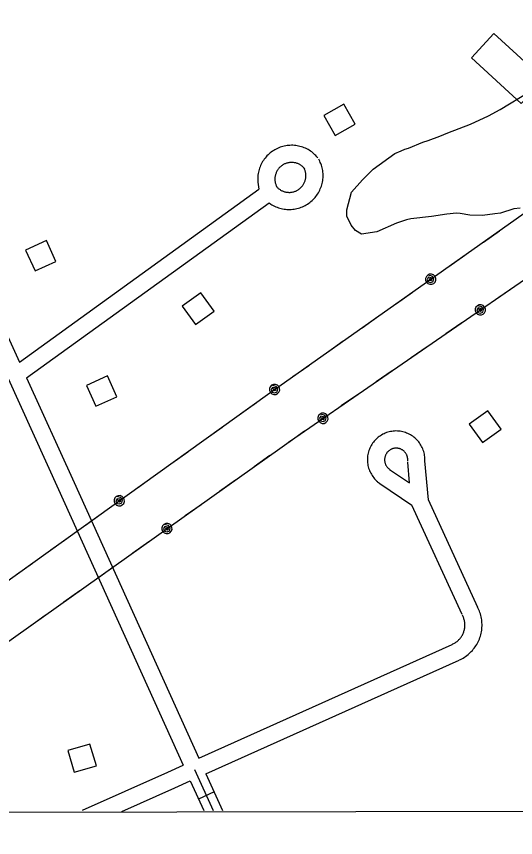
# Model space of a CAD drawing. Extents: x 3329297 to 3367176, y 649250 to 674653.
# Drawn here: x 3356584 to 3357456, y 654632 to 656069 of the extents above; entities that cross this region are included whole.
import ezdxf

# ---------------------------------------------------------------- set-up
doc = ezdxf.new("R2010")
doc.units = 0
for name, color, linetype in [('V-BLDG-OTLN', 7, 'Continuous'), ('V-GRID-FRAM', 7, 'Continuous'), ('V-ROAD-CNTR', 7, 'Continuous'), ('V-SITE-VEGE', 7, 'Continuous'), ('V-UTIL-LINE', 7, 'Continuous')]:
    doc.layers.add(name, color=color, linetype=linetype)

msp = doc.modelspace()

# ---------------------------------------------------------------- linework, layer by layer
at = {"layer": 'V-BLDG-OTLN'}
for points in [[(3357418.3, 656038.9), (3357505.2, 655958.6), (3357465.8, 655916), (3357379, 655996.4)], [(3357141, 655860.5), (3357175.7, 655880.3), (3357155.9, 655915.1), (3357121.2, 655895.3)], [(3356599.8, 655659.9), (3356616.4, 655623.5), (3356652.8, 655640.1), (3356636.2, 655676.5)], [(3356905.8, 655585.2), (3356873.3, 655561.8), (3356896.6, 655529.4), (3356929.1, 655552.7)], [(3356706.2, 655423), (3356722.8, 655386.6), (3356759.2, 655403.2), (3356742.7, 655439.6)], [(3357407.5, 655378.8), (3357375, 655355.4), (3357398.4, 655322.9), (3357430.9, 655346.3)], [(3356712.2, 654795.7), (3356673.8, 654784.6), (3356684.9, 654746.2), (3356723.4, 654757.3)]]:
    msp.add_lwpolyline(points, close=True, dxfattribs=at)
at = {"layer": 'V-GRID-FRAM'}
msp.add_lwpolyline([(3333403.5, 672816.3), (3364945.5, 672875.9), (3364987.9, 654691.7), (3333429.9, 654632), (3333403.5, 672816.3)], dxfattribs=at)
at = {"layer": 'V-ROAD-CNTR'}
msp.add_line((3356929.3, 654711.9), (3356902, 654699.4), dxfattribs=at)
for points in [[(3357110.4, 655821.4), (3357108.9, 655823.1), (3357107.2, 655825), (3357105.5, 655826.7), (3357103.6, 655828.4), (3357101.7, 655830.1), (3357099.7, 655831.6), (3357097.6, 655833), (3357095.5, 655834.4), (3357093.3, 655835.7), (3357091.1, 655836.9), (3357088.8, 655837.9), (3357086.5, 655838.9), (3357084.1, 655839.8), (3357081.7, 655840.6), (3357079.3, 655841.2), (3357076.9, 655841.8), (3357074.4, 655842.3), (3357071.9, 655842.7), (3357069.4, 655842.9), (3357066.9, 655843.1), (3357064.4, 655843.1), (3357061.8, 655843), (3357059.3, 655842.9), (3357056.8, 655842.6), (3357054.3, 655842.2), (3357051.9, 655841.7), (3357049.4, 655841.1), (3357047, 655840.4), (3357044.6, 655839.6), (3357042.3, 655838.7), (3357039.9, 655837.7), (3357037.7, 655836.6), (3357035.5, 655835.4), (3357033.3, 655834.1), (3357031.2, 655832.8), (3357029.1, 655831.3), (3357027.2, 655829.8), (3357025.2, 655828.1), (3357023.4, 655826.4), (3357021.6, 655824.6), (3357019.9, 655822.8), (3357018.3, 655820.8), (3357016.8, 655818.8), (3357015.3, 655816.8), (3357014, 655814.6), (3357012.7, 655812.4), (3357011.6, 655810.2), (3357010.5, 655807.9), (3357009.5, 655805.6), (3357008.7, 655803.2), (3357007.9, 655800.9), (3357007.2, 655798.4), (3357006.6, 655796), (3357006.2, 655793.5), (3357005.8, 655791), (3357005.6, 655788.5), (3357005.4, 655786), (3357005.4, 655783.5), (3357005.5, 655780.9), (3357005.7, 655778.4), (3357007.1, 655766.2)], [(3357025.2, 655742.3), (3357028.1, 655740.4), (3357030.2, 655739), (3357032.4, 655737.8), (3357034.7, 655736.7), (3357036.9, 655735.6), (3357039.3, 655734.7), (3357041.7, 655733.8), (3357044.1, 655733.1), (3357046.5, 655732.4), (3357049, 655731.9), (3357051.4, 655731.5), (3357053.9, 655731.1), (3357056.5, 655730.9), (3357059, 655730.8), (3357061.5, 655730.8), (3357064, 655730.9), (3357066.5, 655731.1), (3357069, 655731.4), (3357071.5, 655731.8), (3357074, 655732.4), (3357076.4, 655733), (3357078.8, 655733.7), (3357081.2, 655734.6), (3357083.5, 655735.5), (3357085.8, 655736.5), (3357088.1, 655737.7), (3357090.3, 655738.9), (3357092.4, 655740.2), (3357094.5, 655741.6), (3357096.5, 655743.1), (3357098.5, 655744.7), (3357100.4, 655746.4), (3357102.2, 655748.1), (3357104, 655749.9), (3357105.6, 655751.8), (3357107.2, 655753.8), (3357108.7, 655755.8), (3357110.1, 655757.9), (3357111.4, 655760), (3357112.7, 655762.2), (3357113.8, 655764.5), (3357114.8, 655766.8), (3357115.8, 655769.1), (3357116.6, 655771.5), (3357117.4, 655773.9), (3357118, 655776.3), (3357118.5, 655778.8), (3357119, 655781.3), (3357119.3, 655783.8), (3357119.5, 655786.3), (3357119.6, 655788.8), (3357119.6, 655791.3), (3357119.5, 655793.8), (3357119.3, 655796.3), (3357119, 655798.8), (3357118.5, 655801.3), (3357118, 655803.8), (3357117.4, 655806.2), (3357116.6, 655808.6), (3357115.8, 655811), (3357114.8, 655813.3), (3357113.8, 655815.6), (3357112.7, 655817.8), (3357112.1, 655819)], [(3357087.5, 655802.1), (3357086.5, 655803.2), (3357085.6, 655804.2), (3357084.7, 655805), (3357083.8, 655805.9), (3357082.9, 655806.7), (3357081.9, 655807.4), (3357080.9, 655808.1), (3357079.8, 655808.8), (3357078.8, 655809.4), (3357077.7, 655810), (3357076.5, 655810.5), (3357075.4, 655811), (3357074.2, 655811.5), (3357073, 655811.9), (3357071.9, 655812.2), (3357070.6, 655812.5), (3357069.4, 655812.7), (3357068.2, 655812.9), (3357067, 655813), (3357065.7, 655813.1), (3357064.5, 655813.1), (3357063.2, 655813.1), (3357062, 655813), (3357060.8, 655812.8), (3357059.5, 655812.7), (3357058.3, 655812.4), (3357057.1, 655812.1), (3357055.9, 655811.8), (3357054.7, 655811.4), (3357053.6, 655810.9), (3357052.4, 655810.4), (3357051.3, 655809.9), (3357050.2, 655809.3), (3357049.2, 655808.7), (3357048.1, 655808), (3357047.1, 655807.3), (3357046.1, 655806.5), (3357045.2, 655805.7), (3357044.3, 655804.9), (3357043.4, 655804), (3357042.6, 655803.1), (3357041.8, 655802.1), (3357041, 655801.1), (3357040.3, 655800.1), (3357039.6, 655799.1), (3357039, 655798), (3357038.4, 655796.9), (3357037.9, 655795.8), (3357037.4, 655794.6), (3357037, 655793.4), (3357036.6, 655792.3), (3357036.3, 655791.1), (3357036, 655789.9), (3357035.8, 655788.6), (3357035.6, 655787.4), (3357035.5, 655786.2), (3357035.4, 655784.9), (3357035.4, 655783.7), (3357035.4, 655782.4), (3357035.5, 655781.2), (3357035.7, 655780), (3357035.9, 655778.7), (3357036.1, 655777.5), (3357036.4, 655776.3), (3357036.8, 655775.1), (3357037.2, 655774), (3357037.6, 655772.8), (3357038.1, 655771.7), (3357038.7, 655770.5), (3357039.3, 655769.3), (3357039.4, 655769.1)], [(3357037.7, 655771.5), (3357038.8, 655770.3), (3357039.6, 655769.4), (3357040.5, 655768.6), (3357041.4, 655767.7), (3357042.4, 655767), (3357043.4, 655766.2), (3357044.4, 655765.5), (3357045.5, 655764.9), (3357046.6, 655764.3), (3357047.7, 655763.7), (3357048.8, 655763.2), (3357050, 655762.7), (3357051.1, 655762.3), (3357052.3, 655761.9), (3357053.5, 655761.6), (3357054.7, 655761.3), (3357056, 655761.1), (3357057.2, 655761), (3357058.4, 655760.9), (3357059.7, 655760.8), (3357060.9, 655760.8), (3357062.2, 655760.8), (3357063.4, 655761), (3357064.6, 655761.1), (3357065.9, 655761.3), (3357067.1, 655761.6), (3357068.3, 655761.9), (3357069.5, 655762.2), (3357070.6, 655762.7), (3357071.8, 655763.1), (3357072.9, 655763.6), (3357074, 655764.2), (3357075.1, 655764.8), (3357076.2, 655765.4), (3357077.2, 655766.1), (3357078.2, 655766.9), (3357079.2, 655767.7), (3357080.1, 655768.5), (3357081, 655769.3), (3357081.9, 655770.2), (3357082.7, 655771.2), (3357083.5, 655772.1), (3357084.2, 655773.1), (3357084.9, 655774.2), (3357085.6, 655775.2), (3357086.2, 655776.3), (3357086.7, 655777.4), (3357087.3, 655778.5), (3357087.7, 655779.7), (3357088.1, 655780.9), (3357088.5, 655782.1), (3357088.8, 655783.3), (3357089.1, 655784.5), (3357089.3, 655785.7), (3357089.4, 655786.9), (3357089.5, 655788.2), (3357089.6, 655789.4), (3357089.6, 655790.7), (3357089.5, 655791.9), (3357089.4, 655793.1), (3357089.3, 655794.4), (3357089.1, 655795.6), (3357088.8, 655796.8), (3357088.5, 655798), (3357088.1, 655799.2), (3357087.7, 655800.4), (3357087.3, 655801.5), (3357086.7, 655802.7), (3357086.1, 655803.8), (3357085.8, 655804.5)], [(3356588.9, 655464), (3357007.1, 655766.2)], [(3356601.5, 655436.1), (3357025.2, 655742.3)], [(3356482.2, 655698.5), (3356588.9, 655464)], [(3356454.9, 655686.1), (3356657.3, 655241), (3356875, 654758.6)], [(3356601.5, 655436.1), (3356684.6, 655253.4), (3356902.4, 654770.9)], [(3357297.5, 655288.9), (3357297.6, 655290.9), (3357297.7, 655293.3), (3357297.6, 655295.7), (3357297.4, 655298.1), (3357297.1, 655300.5), (3357296.7, 655302.9), (3357296.2, 655305.2), (3357295.5, 655307.5), (3357294.8, 655309.8), (3357293.9, 655312), (3357293, 655314.2), (3357291.9, 655316.4), (3357290.7, 655318.4), (3357289.5, 655320.5), (3357288.1, 655322.5), (3357286.7, 655324.4), (3357285.1, 655326.2), (3357283.5, 655328), (3357281.8, 655329.6), (3357280, 655331.2), (3357278.2, 655332.7), (3357276.2, 655334.2), (3357274.2, 655335.5), (3357272.2, 655336.7), (3357270.1, 655337.8), (3357267.9, 655338.9), (3357265.7, 655339.8), (3357263.5, 655340.6), (3357261.2, 655341.3), (3357258.9, 655341.9), (3357256.5, 655342.4), (3357254.2, 655342.8), (3357251.8, 655343.1), (3357249.4, 655343.2), (3357247, 655343.3), (3357244.6, 655343.2), (3357242.2, 655343), (3357239.8, 655342.7), (3357237.5, 655342.3), (3357235.1, 655341.8), (3357232.8, 655341.1), (3357230.6, 655340.4), (3357228.3, 655339.5), (3357226.1, 655338.6), (3357224, 655337.5), (3357221.9, 655336.3), (3357219.9, 655335.1), (3357217.9, 655333.7), (3357216, 655332.3), (3357214.1, 655330.7), (3357212.4, 655329.1), (3357210.7, 655327.4), (3357209.1, 655325.6), (3357207.6, 655323.7), (3357206.2, 655321.8), (3357204.8, 655319.8), (3357203.6, 655317.8), (3357202.5, 655315.7), (3357201.5, 655313.5), (3357200.5, 655311.3), (3357199.7, 655309), (3357199, 655306.8), (3357198.4, 655304.4), (3357197.9, 655302.1), (3357197.5, 655299.7), (3357197.3, 655297.3), (3357197.1, 655295), (3357197.1, 655292.6), (3357197.1, 655290.2), (3357197.3, 655287.8), (3357197.6, 655285.4), (3357198.1, 655283.1), (3357198.6, 655280.7), (3357199.2, 655278.4), (3357200, 655276.1), (3357200.8, 655273.9), (3357201.8, 655271.7), (3357202.8, 655269.6), (3357204, 655267.5), (3357205.3, 655265.4), (3357206.6, 655263.5), (3357208.1, 655261.5), (3357209.6, 655259.7), (3357211.2, 655258), (3357213, 655256.3), (3357214.5, 655254.9)], [(3357267.6, 655290.8), (3357267.7, 655292.1), (3357267.7, 655293.1), (3357267.6, 655294.1), (3357267.6, 655295), (3357267.4, 655296), (3357267.3, 655297), (3357267.1, 655297.9), (3357266.8, 655298.8), (3357266.5, 655299.7), (3357266.2, 655300.6), (3357265.8, 655301.5), (3357265.3, 655302.4), (3357264.9, 655303.2), (3357264.4, 655304.1), (3357263.8, 655304.9), (3357263.2, 655305.6), (3357262.6, 655306.4), (3357262, 655307.1), (3357261.3, 655307.8), (3357260.5, 655308.4), (3357259.8, 655309), (3357259, 655309.6), (3357258.2, 655310.1), (3357257.4, 655310.6), (3357256.5, 655311.1), (3357255.7, 655311.5), (3357254.8, 655311.9), (3357253.9, 655312.2), (3357252.9, 655312.5), (3357252, 655312.7), (3357251.1, 655312.9), (3357250.1, 655313.1), (3357249.1, 655313.2), (3357248.2, 655313.2), (3357247.2, 655313.3), (3357246.3, 655313.2), (3357245.3, 655313.2), (3357244.3, 655313), (3357243.4, 655312.9), (3357242.4, 655312.6), (3357241.5, 655312.4), (3357240.6, 655312.1), (3357239.7, 655311.7), (3357238.8, 655311.4), (3357237.9, 655310.9), (3357237.1, 655310.5), (3357236.3, 655309.9), (3357235.5, 655309.4), (3357234.7, 655308.8), (3357234, 655308.2), (3357233.3, 655307.5), (3357232.6, 655306.9), (3357231.9, 655306.1), (3357231.3, 655305.4), (3357230.8, 655304.6), (3357230.2, 655303.8), (3357229.7, 655303), (3357229.3, 655302.1), (3357228.8, 655301.2), (3357228.5, 655300.4), (3357228.1, 655299.4), (3357227.9, 655298.5), (3357227.6, 655297.6), (3357227.4, 655296.6), (3357227.3, 655295.7), (3357227.2, 655294.7), (3357227.1, 655293.8), (3357227.1, 655292.8), (3357227.1, 655291.8), (3357227.2, 655290.9), (3357227.3, 655289.9), (3357227.5, 655289), (3357227.7, 655288), (3357227.9, 655287.1), (3357228.2, 655286.2), (3357228.6, 655285.3), (3357229, 655284.4), (3357229.4, 655283.5), (3357229.9, 655282.7), (3357230.4, 655281.9), (3357230.9, 655281.1), (3357231.5, 655280.3), (3357232.1, 655279.6), (3357232.8, 655278.8), (3357233.5, 655278.2), (3357234.5, 655277.3)], [(3357270.8, 655252.4), (3357267.6, 655288.5)], [(3357389.9, 655034.7), (3357303.6, 655222.8), (3357297.5, 655291.2)], [(3357233.9, 655277.7), (3357235, 655276.9), (3357235.8, 655276.3), (3357236, 655276.1)], [(3357235.9, 655276.2), (3357270.8, 655252.4)], [(3357215, 655254.5), (3357216.6, 655253.2), (3357218.4, 655251.8), (3357219, 655251.5)], [(3357219, 655251.4), (3357275, 655213.3)], [(3357362.6, 655022.2), (3357275, 655213.3)], [(3357357.5, 654942.7), (3357359.6, 654943.6), (3357362, 654944.8), (3357364.3, 654946.1), (3357366.5, 654947.5), (3357368.7, 654948.9), (3357370.8, 654950.5), (3357372.9, 654952.1), (3357374.9, 654953.8), (3357376.8, 654955.6), (3357378.7, 654957.4), (3357380.5, 654959.4), (3357382.2, 654961.4), (3357383.8, 654963.4), (3357385.3, 654965.5), (3357386.8, 654967.7), (3357388.2, 654970), (3357389.5, 654972.2), (3357390.7, 654974.6), (3357391.8, 654977), (3357392.8, 654979.4), (3357393.7, 654981.9), (3357394.5, 654984.4), (3357395.2, 654986.9), (3357395.8, 654989.4), (3357396.4, 654992), (3357396.8, 654994.6), (3357397.1, 654997.2), (3357397.3, 654999.8), (3357397.4, 655002.5), (3357397.4, 655005.1), (3357397.3, 655007.7), (3357397.1, 655010.3), (3357396.8, 655012.9), (3357396.4, 655015.5), (3357395.9, 655018.1), (3357395.3, 655020.7), (3357394.6, 655023.2), (3357393.8, 655025.7), (3357392.9, 655028.2), (3357391.9, 655030.6), (3357390.8, 655033), (3357389.6, 655035.2), (3357389.5, 655035.4)], [(3357345, 654969.9), (3357346.6, 654970.7), (3357347.9, 654971.3), (3357349.1, 654972), (3357350.4, 654972.8), (3357351.6, 654973.6), (3357352.7, 654974.4), (3357353.9, 654975.3), (3357355, 654976.3), (3357356.1, 654977.2), (3357357.1, 654978.3), (3357358.1, 654979.3), (3357359, 654980.4), (3357359.9, 654981.6), (3357360.8, 654982.7), (3357361.6, 654983.9), (3357362.3, 654985.2), (3357363, 654986.4), (3357363.7, 654987.7), (3357364.3, 654989), (3357364.9, 654990.4), (3357365.4, 654991.7), (3357365.8, 654993.1), (3357366.2, 654994.5), (3357366.5, 654995.9), (3357366.8, 654997.3), (3357367.1, 654998.8), (3357367.2, 655000.2), (3357367.3, 655001.6), (3357367.4, 655003.1), (3357367.4, 655004.5), (3357367.4, 655006), (3357367.2, 655007.4), (3357367.1, 655008.9), (3357366.9, 655010.3), (3357366.6, 655011.7), (3357366.2, 655013.1), (3357365.8, 655014.5), (3357365.4, 655015.9), (3357364.9, 655017.3), (3357364.3, 655018.6), (3357363.7, 655019.9), (3357363, 655021.3), (3357363, 655021.4)], [(3356902.4, 654770.9), (3357345.1, 654970)], [(3356914.8, 654743.6), (3357357.4, 654942.6)], [(3356699.2, 654679.9), (3356848.5, 654746.7), (3356875, 654758.6)], [(3356894.8, 654751.1), (3356927.6, 654679.5)], [(3356914.8, 654743.6), (3356944.1, 654679.5)], [(3356767.9, 654677.7), (3356860.7, 654719.3), (3356887.4, 654731.3)], [(3356887.4, 654731.3), (3356911.1, 654679.4)]]:
    msp.add_lwpolyline(points, dxfattribs=at)
at = {"layer": 'V-SITE-VEGE'}
for p, q in [((3357429, 655905.5), (3357481, 655937.5)), ((3357408.6, 655894.9), (3357429, 655905.5)), ((3357377.1, 655879.8), (3357408.6, 655894.9)), ((3357337.9, 655864.8), (3357377.1, 655879.8)), ((3357303.4, 655851.3), (3357323.7, 655858.8)), ((3357323.7, 655858.8), (3357337.9, 655864.8)), ((3357268.8, 655837.8), (3357293.9, 655848.3)), ((3357293.9, 655848.3), (3357303.4, 655851.3)), ((3357207.4, 655801.2), (3357245.3, 655828.7)), ((3357245.3, 655828.7), (3357256.3, 655833.3)), ((3357256.3, 655833.3), (3357262.6, 655836.3)), ((3357262.6, 655836.3), (3357268.8, 655837.8)), ((3357188.4, 655782.8), (3357207.4, 655801.2)), ((3357169.4, 655761.2), (3357188.4, 655782.8)), ((3357161.1, 655730.2), (3357169.4, 655761.2)), ((3357160.9, 655719.2), (3357161.1, 655730.2)), ((3357452.9, 655732), (3357429.4, 655724.5)), ((3357463.8, 655733.4), (3357452.9, 655732)), ((3357168.5, 655703.5), (3357160.9, 655719.2)), ((3357265.4, 655713), (3357248.1, 655707)), ((3357273.2, 655714.4), (3357265.4, 655713)), ((3357309.1, 655718.6), (3357273.2, 655714.4)), ((3357335.7, 655722.8), (3357309.1, 655718.6)), ((3357352.9, 655724.1), (3357335.7, 655722.8)), ((3357359.2, 655724), (3357352.9, 655724.1)), ((3357376.3, 655720.7), (3357359.2, 655724)), ((3357398.1, 655720.3), (3357376.3, 655720.7)), ((3357420, 655723.1), (3357398.1, 655720.3)), ((3357429.4, 655724.5), (3357420, 655723.1)), ((3357176.1, 655694), (3357168.5, 655703.5)), ((3357248.1, 655707), (3357213.6, 655691.9)), ((3357187, 655687.6), (3357176.1, 655694)), ((3357213.6, 655691.9), (3357187, 655687.6))]:
    msp.add_line(p, q, dxfattribs=at)
at = {"layer": 'V-UTIL-LINE'}
for points in [[(3355999.9, 654674.7), (3356312.9, 654897.9), (3357022.3, 655407), (3357701.3, 655886.8)], [(3356151.7, 654675), (3356362.7, 654828), (3357070, 655331.5), (3357754.9, 655803.7)], [(3357400, 655673.9), (3357427.8, 655693.6)], [(3357339.6, 655631.2), (3357367.3, 655650.9)], [(3357307.7, 655608.7), (3357305, 655609.7), (3357305.6, 655607.5), (3357308.2, 655606.6), (3357310.4, 655608.5), (3357308.6, 655611.4), (3357304, 655612.3), (3357301.8, 655608.6), (3357303.5, 655604), (3357308, 655603), (3357312.1, 655604.8), (3357313.3, 655609.4), (3357310.4, 655614.1), (3357302.5, 655616.1), (3357300.1, 655613.5), (3357298.9, 655610.3), (3357298.9, 655606.7), (3357300.4, 655603.5), (3357302.9, 655601.1), (3357306.2, 655599.9), (3357309.7, 655600), (3357312.9, 655601.4), (3357315.3, 655603.9), (3357316.6, 655607.2), (3357316.5, 655610.7), (3357315.1, 655613.9), (3357312.5, 655616.3), (3357309.2, 655617.6), (3357305.7, 655617.5), (3357302.5, 655616.1)], [(3357248.1, 655566.6), (3357275.9, 655586.2)], [(3357426.5, 655577.3), (3357454.5, 655596.6)], [(3357394.4, 655555.1), (3357391.7, 655556.2), (3357392.3, 655553.9), (3357394.9, 655553), (3357397.1, 655554.9), (3357395.3, 655557.8), (3357390.7, 655558.8), (3357388.5, 655555.1), (3357390.1, 655550.5), (3357394.6, 655549.4), (3357398.7, 655551.1), (3357400, 655555.8), (3357397.2, 655560.5), (3357389.3, 655562.5), (3357386.8, 655560), (3357385.5, 655556.8), (3357385.6, 655553.3), (3357387, 655550), (3357389.5, 655547.6), (3357392.8, 655546.3), (3357396.3, 655546.3), (3357399.5, 655547.7), (3357401.9, 655550.2), (3357403.2, 655553.5), (3357403.2, 655557), (3357401.8, 655560.2), (3357399.3, 655562.7), (3357396, 655564), (3357392.5, 655563.9), (3357389.3, 655562.5)], [(3357187.7, 655523.9), (3357215.4, 655543.5)], [(3357334.3, 655513.7), (3357362.3, 655533)], [(3357127.2, 655481.2), (3357155, 655500.8)], [(3357273.4, 655471.7), (3357301.4, 655491)], [(3357066.8, 655438.5), (3357094.6, 655458.1)], [(3357212.5, 655429.7), (3357240.4, 655449)], [(3357034.9, 655416), (3357032.2, 655417), (3357032.8, 655414.7), (3357035.4, 655413.9), (3357037.6, 655415.8), (3357035.8, 655418.7), (3357031.2, 655419.6), (3357029.1, 655415.9), (3357030.7, 655411.3), (3357035.2, 655410.3), (3357039.3, 655412), (3357040.6, 655416.7), (3357037.7, 655421.4), (3357029.7, 655423.4), (3357027.3, 655420.8), (3357026.1, 655417.5), (3357026.2, 655414), (3357027.6, 655410.8), (3357030.1, 655408.4), (3357033.4, 655407.1), (3357036.9, 655407.2), (3357040.1, 655408.7), (3357042.6, 655411.2), (3357043.8, 655414.5), (3357043.7, 655418), (3357042.3, 655421.2), (3357039.7, 655423.6), (3357036.5, 655424.9), (3357033, 655424.8), (3357029.7, 655423.4)], [(3357151.5, 655387.7), (3357179.5, 655407)], [(3356975.6, 655373.5), (3357003.2, 655393.4)], [(3357119.4, 655365.5), (3357116.7, 655366.6), (3357117.3, 655364.3), (3357119.9, 655363.4), (3357122.1, 655365.3), (3357120.3, 655368.2), (3357115.7, 655369.2), (3357113.5, 655365.5), (3357115.1, 655360.9), (3357119.6, 655359.9), (3357123.7, 655361.5), (3357125.1, 655366.2), (3357122.2, 655370.9), (3357114.3, 655373), (3357111.9, 655370.4), (3357110.6, 655367.2), (3357110.6, 655363.7), (3357112, 655360.4), (3357114.5, 655358), (3357117.8, 655356.7), (3357121.3, 655356.7), (3357124.5, 655358.1), (3357127, 655360.7), (3357128.3, 655363.9), (3357128.2, 655367.4), (3357126.8, 655370.7), (3357124.3, 655373.1), (3357121, 655374.4), (3357117.5, 655374.3), (3357114.3, 655373)], [(3356915.5, 655330.4), (3356943.1, 655350.2)], [(3357059.4, 655323.9), (3357070, 655331.5), (3357087.3, 655343.4)], [(3356855.3, 655287.2), (3356883, 655307.1)], [(3356999.1, 655281), (3357026.8, 655300.8)], [(3356795.2, 655244.1), (3356822.8, 655263.9)], [(3356938.9, 655238.1), (3356966.6, 655257.8)], [(3356763.5, 655221.3), (3356760.8, 655222.3), (3356761.4, 655220.1), (3356764, 655219.2), (3356766.2, 655221.2), (3356764.4, 655224), (3356759.8, 655224.9), (3356757.6, 655221.2), (3356759.3, 655216.6), (3356763.8, 655215.7), (3356767.9, 655217.4), (3356769.1, 655222.1), (3356766.2, 655226.7), (3356758.3, 655228.7), (3356755.9, 655226.1), (3356754.6, 655222.8), (3356754.8, 655219.3), (3356756.2, 655216.1), (3356758.8, 655213.7), (3356762.1, 655212.5), (3356765.6, 655212.6), (3356768.8, 655214), (3356771.2, 655216.6), (3356772.4, 655219.9), (3356772.3, 655223.4), (3356770.8, 655226.6), (3356768.3, 655229), (3356765, 655230.2), (3356761.5, 655230.1), (3356758.3, 655228.7)], [(3356878.6, 655195.2), (3356906.3, 655214.9)], [(3356704.2, 655178.8), (3356731.8, 655198.6)], [(3356846.8, 655172.6), (3356844.1, 655173.6), (3356844.7, 655171.3), (3356847.3, 655170.5), (3356849.5, 655172.4), (3356847.7, 655175.3), (3356843.1, 655176.2), (3356840.9, 655172.5), (3356842.6, 655167.9), (3356847.1, 655166.9), (3356851.2, 655168.6), (3356852.4, 655173.3), (3356849.5, 655178), (3356841.6, 655179.9), (3356839.2, 655177.4), (3356837.9, 655174.1), (3356838, 655170.6), (3356839.5, 655167.4), (3356842, 655165), (3356845.3, 655163.7), (3356848.8, 655163.8), (3356852, 655165.3), (3356854.4, 655167.8), (3356855.7, 655171.1), (3356855.6, 655174.6), (3356854.1, 655177.8), (3356851.6, 655180.2), (3356848.3, 655181.5), (3356844.8, 655181.4), (3356841.6, 655179.9)], [(3356644.1, 655135.6), (3356671.7, 655155.5)], [(3356787.3, 655130.3), (3356815, 655150)], [(3356584, 655092.5), (3356611.6, 655112.3)], [(3356727, 655087.3), (3356754.7, 655107.1)], [(3356666.8, 655044.4), (3356694.5, 655064.2)], [(3356606.5, 655001.5), (3356634.2, 655021.2)]]:
    msp.add_lwpolyline(points, dxfattribs=at)

doc.saveas('drawing.dxf')
